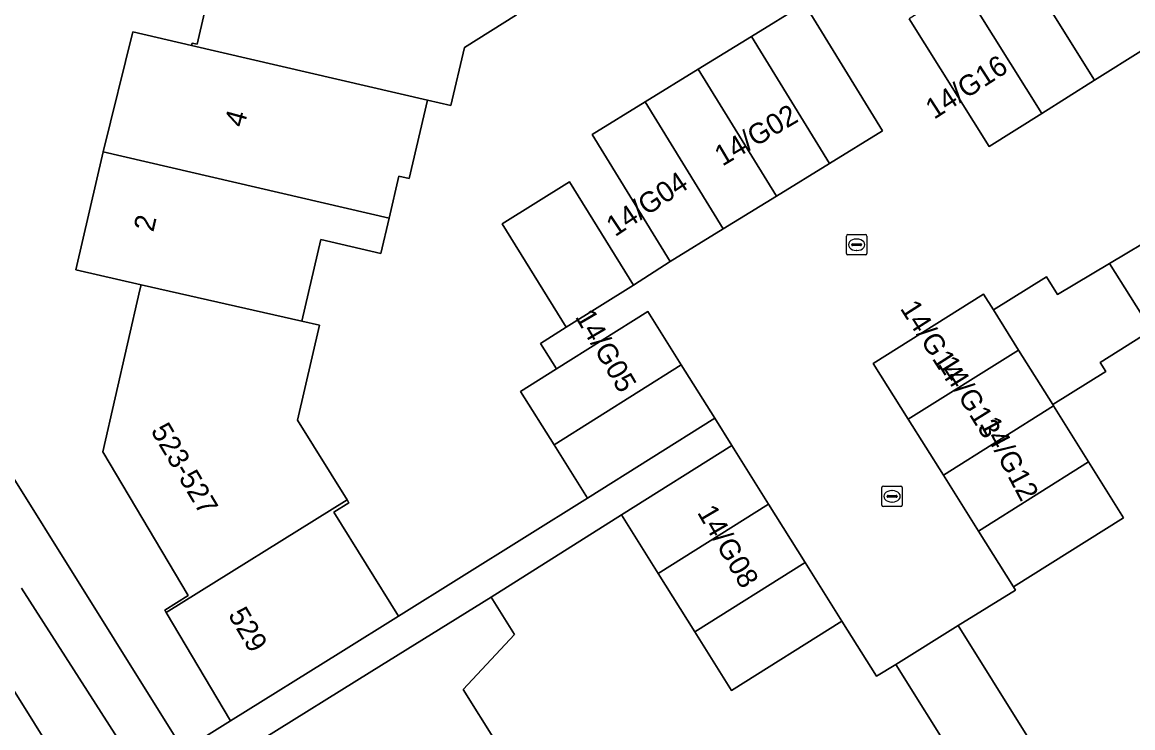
# Model space of a CAD drawing. Extents: x 157767 to 159172, y 387839 to 389425.
# Drawn here: x 158585.1 to 158639.3, y 388251.6 to 388286 of the extents above; entities that cross this region are included whole.
import ezdxf

# ---------------------------------------------------------------- set-up
doc = ezdxf.new("R2010")
doc.units = 0
for name, color, linetype in [('IMGEO_Erf', 7, 'Continuous'), ('IMGEO_Kolk', 7, 'Continuous'), ('IMGEO_Pand', 7, 'Continuous'), ('IMGEO_Pand_nummerreeks', 7, 'Continuous'), ('IMGEO_Parkeervlak_open', 7, 'Continuous'), ('IMGEO_Rijbaan_lokaal_gesloten', 7, 'Continuous'), ('IMGEO_Rijbaan_lokaal_open', 7, 'Continuous'), ('IMGEO_Voetpad_open', 7, 'Continuous')]:
    doc.layers.add(name, color=color, linetype=linetype)

msp = doc.modelspace()

# ---------------------------------------------------------------- linework, layer by layer
at = {"layer": 'IMGEO_Erf'}
msp.add_lwpolyline([(158590.827, 388272.928), (158590.883, 388273.175), (158587.694, 388273.896), (158589.027, 388279.657), (158590.488, 388285.509), (158593.352, 388284.846), (158593.379, 388284.962), (158593.622, 388284.905), (158595.463, 388292.865), (158602.32, 388297.146), (158602.214, 388297.315), (158602.319, 388297.38), (158607.49, 388300.609), (158612.611, 388303.806), (158611.396, 388305.752), (158583.204, 388288.164), (158579.324, 388272.258), (158592.961, 388250.459), (158595.252, 388251.892), (158592.114, 388257.177), (158592.04, 388257.302), (158593.177, 388258.01), (158589.014, 388265.023)], close=True, dxfattribs=at)
for points in [[(158609.214, 388286.336), (158606.674, 388284.75), (158606.018, 388281.913), (158604.865, 388282.18), (158603.982, 388278.358), (158603.468, 388278.476), (158602.993, 388276.422), (158602.595, 388274.702), (158599.658, 388275.383), (158598.736, 388271.398), (158599.594, 388271.2), (158598.52, 388266.559), (158600.942, 388262.679), (158601.032, 388262.535), (158600.29, 388262.072), (158603.456, 388257.001), (158612.68, 388262.76), (158611.049, 388265.36), (158609.417, 388267.961), (158611.178, 388269.066), (158610.394, 388270.315), (158611.645, 388271.105), (158608.515, 388276.152), (158611.807, 388278.194), (158614.938, 388273.147), (158616.721, 388274.308), (158612.909, 388280.504), (158615.502, 388282.099), (158618.095, 388283.694), (158620.688, 388285.29), (158623.281, 388286.885)], [(158640.222, 388270.95), (158637.716, 388269.378), (158637.991, 388268.939), (158635.4, 388267.335), (158635.447, 388267.26), (158637.156, 388264.534), (158638.865, 388261.808), (158633.48, 388258.43), (158633.576, 388258.277), (158630.781, 388256.544), (158634.142, 388251.186)], [(158630.657, 388250), (158627.746, 388254.641), (158626.795, 388254.072), (158625.107, 388256.763), (158619.717, 388253.381), (158617.925, 388256.236), (158616.134, 388259.091), (158614.343, 388261.946), (158607.979, 388257.935), (158609.114, 388256.109), (158606.614, 388253.43), (158608.217, 388250.849)]]:
    msp.add_lwpolyline(points, dxfattribs=at)
at = {"layer": 'IMGEO_Kolk'}
for p, q in [((158625.325, 388274.7), (158625.325, 388275.552)), ((158625.4, 388275.626), (158626.252, 388275.626)), ((158625.813, 388275.406), (158625.838, 388275.406)), ((158626.326, 388275.552), (158626.326, 388274.7)), ((158625.584, 388275.12), (158625.584, 388275.132)), ((158626.022, 388275.083), (158625.624, 388275.083)), ((158625.627, 388275.169), (158626.025, 388275.169)), ((158625.836, 388274.846), (158625.811, 388274.846)), ((158626.068, 388275.132), (158626.068, 388275.12)), ((158626.252, 388274.626), (158625.4, 388274.626)), ((158627.056, 388262.425), (158627.056, 388263.277)), ((158627.131, 388263.351), (158627.983, 388263.351)), ((158627.315, 388262.845), (158627.315, 388262.857)), ((158627.358, 388262.894), (158627.756, 388262.894)), ((158627.544, 388263.131), (158627.569, 388263.131)), ((158627.799, 388262.857), (158627.799, 388262.845)), ((158628.057, 388263.277), (158628.057, 388262.425)), ((158627.983, 388262.351), (158627.131, 388262.351)), ((158627.753, 388262.808), (158627.355, 388262.808)), ((158627.567, 388262.571), (158627.542, 388262.571))]:
    msp.add_line(p, q, dxfattribs=at)
for points in [[(158625.325, 388274.7), (158625.325, 388275.552)], [(158625.4, 388275.626), (158626.252, 388275.626)], [(158626.326, 388275.552), (158626.326, 388274.7)], [(158626.252, 388274.626), (158625.4, 388274.626)], [(158627.056, 388262.425), (158627.056, 388263.277)], [(158627.131, 388263.351), (158627.983, 388263.351)], [(158628.057, 388263.277), (158628.057, 388262.425)], [(158627.983, 388262.351), (158627.131, 388262.351)]]:
    msp.add_lwpolyline(points, dxfattribs=at)
for centre, radius, start, end in [((158625.402, 388275.55), 0.0765, 91.552, 178.448), ((158625.402, 388275.55), 0.0765, 91.552, 178.448), ((158626.25, 388275.55), 0.0765, 1.552, 88.448), ((158626.25, 388275.55), 0.0765, 1.552, 88.448), ((158625.624, 388275.129), 0.0403, 85.8775, 175.7526), ((158625.621, 388275.119), 0.0366, 178.938, 274.7102), ((158626.025, 388275.126), 0.043, 264.8664, 352.4533), ((158626.029, 388275.131), 0.0386, 1.7309, 96.639), ((158625.402, 388274.702), 0.0765, 181.552, 268.448), ((158625.402, 388274.702), 0.0765, 181.552, 268.448), ((158626.25, 388274.702), 0.0765, 271.552, 358.448), ((158626.25, 388274.702), 0.0765, 271.552, 358.448), ((158627.133, 388263.275), 0.0765, 91.552, 178.448), ((158627.133, 388263.275), 0.0765, 91.552, 178.448), ((158627.355, 388262.854), 0.0403, 85.8775, 175.7526), ((158627.352, 388262.844), 0.0366, 178.938, 274.7102), ((158627.756, 388262.851), 0.043, 264.8664, 352.4533), ((158627.76, 388262.856), 0.0386, 1.7309, 96.639), ((158627.981, 388263.275), 0.0765, 1.552, 88.448), ((158627.981, 388263.275), 0.0765, 1.552, 88.448), ((158627.133, 388262.427), 0.0765, 181.552, 268.448), ((158627.133, 388262.427), 0.0765, 181.552, 268.448), ((158627.981, 388262.427), 0.0765, 271.552, 358.448), ((158627.981, 388262.427), 0.0765, 271.552, 358.448)]:
    msp.add_arc(centre, radius, start, end, dxfattribs=at)
for centre, major_axis, ratio, start_param, end_param in [((158625.812, 388275.126), (-0.387, 0.002), 0.722429, 4.712389, 7.853982), ((158625.837, 388275.126), (-0.39, 0.002), 0.717154, 1.570796, 4.712389), ((158627.543, 388262.851), (-0.387, 0.002), 0.722429, 4.712389, 7.853982), ((158627.568, 388262.851), (-0.39, 0.002), 0.717154, 1.570796, 4.712389)]:
    msp.add_ellipse(centre, major_axis=major_axis, ratio=ratio, start_param=start_param, end_param=end_param, dxfattribs=at)
at = {"layer": 'IMGEO_Pand'}
for points in [[(158602.319, 388297.38), (158602.214, 388297.315), (158602.32, 388297.146), (158595.463, 388292.865), (158593.622, 388284.905), (158593.379, 388284.962), (158593.352, 388284.846), (158604.865, 388282.18), (158606.018, 388281.913), (158606.674, 388284.75), (158609.214, 388286.336), (158608.769, 388287.049)], [(158640.561, 388289.657), (158638.698, 388292.538), (158634.595, 388290.037), (158633.528, 388289.387), (158635.37, 388286.458), (158637.444, 388283.153), (158639.833, 388284.655), (158640.404, 388283.746), (158643.183, 388285.493), (158642.623, 388286.383)], [(158635.37, 388286.458), (158633.528, 388289.387), (158632.554, 388288.774), (158630.958, 388287.771), (158634.872, 388281.535), (158637.444, 388283.153)], [(158634.872, 388281.535), (158630.958, 388287.771), (158628.385, 388286.153), (158632.304, 388279.92)], [(158624.5, 388279.094), (158627.093, 388280.689), (158623.281, 388286.885), (158620.688, 388285.29)], [(158593.352, 388284.846), (158590.488, 388285.509), (158589.027, 388279.657), (158602.993, 388276.422), (158603.468, 388278.476), (158603.982, 388278.358), (158604.865, 388282.18)], [(158624.5, 388279.094), (158620.688, 388285.29), (158618.095, 388283.694), (158621.907, 388277.498)], [(158621.907, 388277.498), (158618.095, 388283.694), (158615.502, 388282.099), (158619.314, 388275.903)], [(158615.502, 388282.099), (158612.909, 388280.504), (158616.721, 388274.308), (158619.314, 388275.903)], [(158599.658, 388275.383), (158602.595, 388274.702), (158602.993, 388276.422), (158589.027, 388279.657), (158587.694, 388273.896), (158590.883, 388273.175), (158598.736, 388271.398)], [(158614.938, 388273.147), (158611.807, 388278.194), (158608.515, 388276.152), (158611.645, 388271.105)], [(158642.734, 388278.246), (158640.061, 388276.57), (158640.627, 388275.668), (158638.18, 388274.207), (158640.222, 388270.95), (158642.73, 388272.523), (158643.481, 388271.326), (158646.06, 388272.943), (158645.558, 388273.743)], [(158638.18, 388274.207), (158635.64, 388272.69), (158635.09, 388273.567), (158632.507, 388271.948), (158633.737, 388269.986), (158635.4, 388267.335), (158637.991, 388268.939), (158637.716, 388269.378), (158640.222, 388270.95)], [(158599.594, 388271.2), (158598.736, 388271.398), (158590.883, 388273.175), (158590.827, 388272.928), (158589.014, 388265.023), (158593.177, 388258.01), (158592.04, 388257.302), (158592.114, 388257.177), (158600.942, 388262.679), (158598.52, 388266.559)], [(158628.35, 388266.608), (158633.737, 388269.986), (158632.507, 388271.948), (158632.028, 388272.712), (158626.64, 388269.333)], [(158617.266, 388269.262), (158615.635, 388271.862), (158611.178, 388269.066), (158609.417, 388267.961), (158611.049, 388265.36)], [(158635.447, 388267.26), (158635.4, 388267.335), (158633.737, 388269.986), (158628.35, 388266.608), (158630.06, 388263.882)], [(158617.266, 388269.262), (158611.049, 388265.36), (158612.68, 388262.76), (158618.898, 388266.661)], [(158631.769, 388261.157), (158637.156, 388264.534), (158635.447, 388267.26), (158630.06, 388263.882)], [(158616.134, 388259.091), (158621.525, 388262.473), (158619.734, 388265.328), (158614.343, 388261.946)], [(158631.769, 388261.157), (158633.48, 388258.43), (158638.865, 388261.808), (158637.156, 388264.534)], [(158600.942, 388262.679), (158592.114, 388257.177), (158595.252, 388251.892), (158600.634, 388255.244), (158603.456, 388257.001), (158600.29, 388262.072), (158601.032, 388262.535)], [(158616.134, 388259.091), (158617.925, 388256.236), (158623.316, 388259.618), (158621.525, 388262.473)], [(158617.925, 388256.236), (158619.717, 388253.381), (158625.107, 388256.763), (158623.316, 388259.618)], [(158608.217, 388250.849), (158606.614, 388253.43), (158609.114, 388256.109), (158607.979, 388257.935), (158602.159, 388254.322), (158596.773, 388250.978), (158597.38, 388250), (158599.991, 388245.796), (158601.152, 388246.463), (158606.849, 388250)], [(158630.781, 388256.544), (158627.746, 388254.641), (158630.657, 388250), (158631.107, 388249.283), (158632.251, 388250), (158634.142, 388251.186)]]:
    msp.add_lwpolyline(points, close=True, dxfattribs=at)
at = {"layer": 'IMGEO_Parkeervlak_open'}
for points in [[(158574.917, 388268.972), (158586.786, 388250), (158590.607, 388244.077), (158602.475, 388225.151), (158600.33, 388230.236), (158598.71, 388235.178)], [(158595.191, 388242.56), (158590.42, 388250), (158585.054, 388258.368)]]:
    msp.add_lwpolyline(points, dxfattribs=at)
at = {"layer": 'IMGEO_Rijbaan_lokaal_gesloten'}
msp.add_lwpolyline([(158619.389, 388197.931), (158607.631, 388216.823), (158602.475, 388225.151), (158590.607, 388244.077), (158586.786, 388250), (158574.917, 388268.972), (158571.238, 388274.854), (158570.384, 388276.621), (158568.773, 388275.618), (158568.193, 388275.268), (158572.859, 388267.7), (158593.839, 388234.024), (158608.74, 388210.225), (158623.602, 388186.404), (158634.37, 388169.115)], dxfattribs=at)
at = {"layer": 'IMGEO_Rijbaan_lokaal_open'}
for points in [[(158623.281, 388286.885), (158627.093, 388280.689), (158624.5, 388279.094), (158621.907, 388277.498), (158619.314, 388275.903), (158616.721, 388274.308), (158614.938, 388273.147), (158611.645, 388271.105), (158610.394, 388270.315), (158611.178, 388269.066), (158615.635, 388271.862), (158617.266, 388269.262), (158618.898, 388266.661), (158619.734, 388265.328), (158621.525, 388262.473), (158623.316, 388259.618), (158625.107, 388256.763), (158626.795, 388254.072), (158627.746, 388254.641), (158630.781, 388256.544), (158633.576, 388258.277), (158633.48, 388258.43), (158631.769, 388261.157), (158630.06, 388263.882), (158628.35, 388266.608), (158626.64, 388269.333), (158632.028, 388272.712), (158632.507, 388271.948), (158635.09, 388273.567), (158635.64, 388272.69), (158638.18, 388274.207), (158640.627, 388275.668)], [(158642.623, 388286.383), (158643.183, 388285.493), (158640.404, 388283.746), (158639.833, 388284.655), (158637.444, 388283.153), (158634.872, 388281.535), (158632.304, 388279.92), (158628.385, 388286.153)]]:
    msp.add_lwpolyline(points, dxfattribs=at)
at = {"layer": 'IMGEO_Voetpad_open'}
for points in [[(158638.306, 388175.676), (158614.837, 388213.345), (158610.758, 388219.597), (158611.857, 388220.315), (158609.939, 388223.32), (158593.8, 388249.118), (158593.248, 388250), (158592.961, 388250.459), (158579.324, 388272.258), (158572.12, 388285.811)], [(158585.054, 388258.368), (158590.42, 388250), (158595.191, 388242.56)]]:
    msp.add_lwpolyline(points, dxfattribs=at)
msp.add_lwpolyline([(158614.343, 388261.946), (158619.734, 388265.328), (158618.898, 388266.661), (158612.68, 388262.76), (158603.456, 388257.001), (158600.634, 388255.244), (158595.252, 388251.892), (158592.961, 388250.459), (158593.248, 388250), (158593.8, 388249.118), (158596.773, 388250.978), (158602.159, 388254.322), (158607.979, 388257.935)], close=True, dxfattribs=at)

# ---------------------------------------------------------------- texts
at = {"layer": 'IMGEO_Pand_nummerreeks'}
for s, rotation, p in [('14/G16', 32.9177, (158629.61, 388281.217)), ('14/G02', 30.6186, (158619.272, 388278.935)), ('4', 74.5543, (158595.897, 388280.805)), ('14/G04', 33.6901, (158614.033, 388275.489)), ('2', 76.9769, (158591.482, 388275.715)), ('14/G14', 302.55, (158627.923, 388272.019)), ('14/G05', 300.2564, (158612.057, 388271.614)), ('14/G13', 301.7989, (158629.765, 388269.313)), ('14/G12', 297.951, (158631.82, 388266.408)), ('523-527', 300.6931, (158591.333, 388266.054)), ('14/G08', 300.3236, (158618.017, 388262.066)), ('529', 300.6983, (158595.11, 388257.068))]:
    msp.add_text(s, height=1, rotation=rotation, dxfattribs=at).set_placement(p)

doc.saveas('drawing.dxf')
